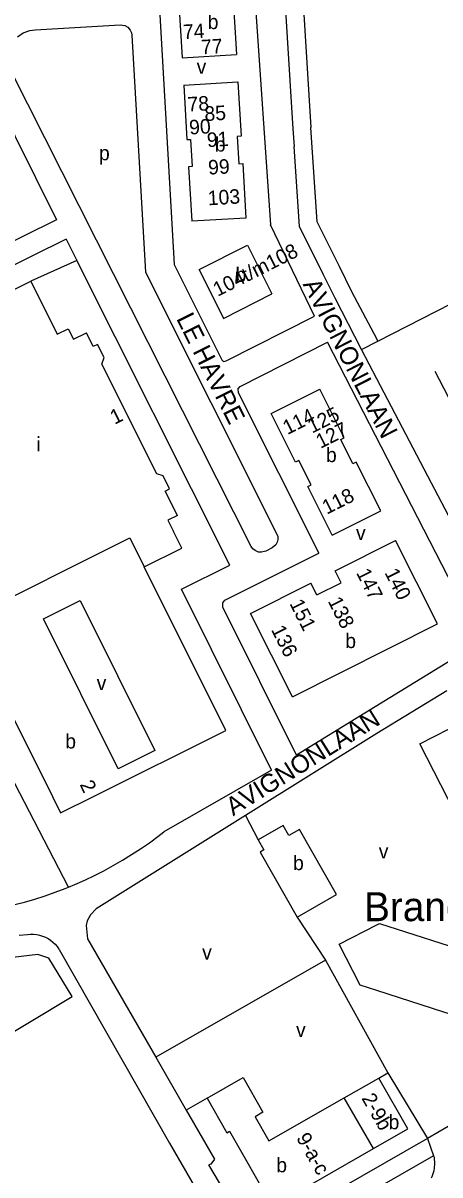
# Model space of a CAD drawing. Extents: x 157768 to 159790, y 387230 to 389604.
# Drawn here: x 159002.5 to 159117.4, y 387395.7 to 387713.2 of the extents above; entities that cross this region are included whole.
import ezdxf

# ---------------------------------------------------------------- set-up
doc = ezdxf.new("R2010")
doc.units = 0
for name, color, linetype in [('BLT_Basislijn', 7, 'Continuous'), ('BLT_Bebouwing', 7, 'Continuous'), ('BLT_Bebouwing_beschrifting', 7, 'Continuous'), ('BLT_Centroide', 7, 'Continuous'), ('BLT_Huisnummer_reeks', 7, 'Continuous'), ('BLT_Onderverdeling_panden', 7, 'Continuous'), ('BLT_Straatnaam', 7, 'Continuous')]:
    doc.layers.add(name, color=color, linetype=linetype)

msp = doc.modelspace()

# ---------------------------------------------------------------- linework, layer by layer
at = {"layer": 'BLT_Basislijn'}
for p, q in [((159066.27, 387721.82), (159070.71, 387657.53)), ((159076.88, 387684.02), (159077.23, 387679.15)), ((159082.83, 387632.35), (159070.71, 387657.53)), ((159014.34, 387653.57), (158949.49, 387621.5)), ((159014.34, 387653.57), (159017.26, 387647.72)), ((159017.26, 387647.72), (159004.61, 387642)), ((159059.49, 387563.73), (159017.26, 387647.72)), ((159088.54, 387637.3), (159085.3, 387643.78)), ((159126.91, 387546.39), (159086.47, 387625.16)), ((159116.07, 387617.23), (159147.63, 387555.67)), ((159071.01, 387507.21), (159041.32, 387490.27)), ((159063.86, 387494.8), (159067.3, 387488.03)), ((159078.09, 387466.75), (159085.9, 387454.91)), ((159001.44, 387461.82), (159003.73, 387461.94)), ((159012.42, 387457.82), (159042.88, 387404.45)), ((159085.9, 387454.91), (159039.08, 387428.12)), ((159085.9, 387454.91), (159103.07, 387423.85)), ((159100.58, 387422.41), (159103.07, 387423.85)), ((159103.07, 387423.85), (159114.05, 387405.78)), ((159053.22, 387416.83), (159047.48, 387413.55)), ((159122.59, 387410.66), (159114.05, 387405.78)), ((159042.88, 387404.45), (159059.99, 387374.91)), ((159114.05, 387405.78), (159065.79, 387378.12)), ((159114.05, 387405.78), (159115.67, 387400.95)), ((159065.79, 387378.12), (159053.74, 387398.48))]:
    msp.add_line(p, q, dxfattribs=at)
for points in [[(159074.69, 387723.23), (159074.46, 387722.57), (159076.88, 387684.02)], [(159039.92, 387720.25), (159044.13, 387646.57), (159057.28, 387620.37), (159057.78, 387619.91)], [(159079.63, 387720.14), (159081.87, 387684.33)], [(159000.91, 387709.34), (159002.51, 387710.43), (159004.33, 387711.1), (159005.79, 387711.24), (159029.26, 387712.65), (159030.52, 387712.47), (159031.4, 387711.97), (159032.05, 387711.2), (159032.39, 387710.47), (159032.5, 387709.84), (159036.24, 387644.46), (159072.3, 387572.61), (159072.69, 387571.67), (159072.75, 387570.86), (159072.57, 387570.07), (159072.18, 387569.36), (159071.21, 387568.54), (159069.45, 387567.64), (159068.27, 387567.31), (159067.4, 387567.37), (159066.46, 387567.75), (159065.8, 387568.29), (159065.37, 387568.88), (158999, 387700.22)], [(158948.98, 387670.83), (158994.3, 387693.69), (159011.66, 387658.94)], [(159089.78, 387646.01), (159083.59, 387658.4), (159081.87, 387684.33)], [(159085.3, 387643.78), (159078.67, 387657.07), (159077.23, 387679.15)], [(159011.66, 387658.94), (158946.83, 387626.88), (158949.49, 387621.5)], [(159100.35, 387625.46), (159100, 387626.13), (159093.1, 387639.09), (159089.78, 387646.01)], [(159100.35, 387625.46), (159140.71, 387646.17), (159142, 387643.66)], [(159095.84, 387623.15), (159088.54, 387637.3)], [(159057.78, 387619.91), (159058.53, 387620.02), (159082.83, 387632.35)], [(159061.72, 387612.25), (159062.32, 387613.01), (159086.47, 387625.16)], [(159095.84, 387623.15), (159100.35, 387625.46)], [(159115.12, 387586.36), (159100, 387615.1), (159095.84, 387623.15)], [(159061.72, 387612.25), (159061.8, 387611.36), (159084.06, 387567.01)], [(159120.75, 387575.67), (159115.12, 387586.36)], [(159077.86, 387511.39), (159057.61, 387552.15), (159057.57, 387553.33), (159058.13, 387554.13), (159084.06, 387567.01)], [(159071.01, 387507.21), (159046.2, 387557.13), (159059.49, 387563.73)], [(159126.91, 387546.39), (159127.17, 387545.72), (159127.41, 387544.82), (159127.37, 387543.94), (159127.21, 387543.14), (159127.01, 387542.47), (159126.57, 387541.68), (159125.96, 387540.99), (159125.33, 387540.47), (159120.26, 387537.35), (159096.71, 387522.94), (159077.86, 387511.39)], [(159119.31, 387529.1), (159100, 387517.36), (159063.86, 387494.8)], [(159015.04, 387475.03), (158992.06, 387519.17)], [(159063.86, 387494.8), (159022.59, 387469.04), (159021.04, 387467.35), (159020.13, 387465.72), (159019.86, 387464.44), (159020.26, 387460.76), (159039.08, 387428.12)], [(159015.04, 387475.03), (159016.79, 387475.75), (159019.49, 387476.94), (159022.15, 387478.2), (159024.77, 387479.54), (159027.36, 387480.95), (159029.91, 387482.42), (159032.42, 387483.97), (159034.88, 387485.58), (159037.3, 387487.26), (159039.68, 387489.01), (159041.32, 387490.27)], [(159002.89, 387470.91), (159005.72, 387471.72), (159008.53, 387472.62), (159011.31, 387473.58), (159014.07, 387474.63), (159015.04, 387475.03)], [(158990.38, 387468.27), (158994.2, 387468.82), (159002.89, 387470.91)], [(159003.73, 387461.94), (159004.57, 387462.02), (159005.4, 387462.01), (159006.23, 387461.93), (159007.05, 387461.77), (159007.86, 387461.53), (159008.63, 387461.21), (159009.37, 387460.82), (159010.07, 387460.36), (159010.73, 387459.84), (159011.33, 387459.26), (159011.87, 387458.62), (159012.35, 387457.94), (159012.42, 387457.82)], [(158998.36, 387388.33), (158986.47, 387413.58), (158977.31, 387423.68), (158973.78, 387420.13), (158972.92, 387421.37), (158972.61, 387422.03), (158972.49, 387423.01), (158972.58, 387423.75), (158973.02, 387424.68), (158973.77, 387425.41), (158977.1, 387427.41), (158979.7, 387423.08), (159016, 387444.87), (159009.6, 387455.42), (159006.59, 387456.44), (158994.96, 387455.07)], [(159039.08, 387428.12), (159047.48, 387413.55)], [(159047.48, 387413.55), (159055.26, 387400.06), (159054.23, 387398.64), (159053.74, 387398.48)], [(159115.67, 387400.95), (159070.52, 387375.07), (159068.7, 387375.14), (159067.02, 387376.34), (159065.79, 387378.12)], [(159115.67, 387400.95), (159115.8, 387400.56), (159115.98, 387398.67), (159115.74, 387396.8), (159115.2, 387395.18), (159115, 387394.8)]]:
    msp.add_lwpolyline(points, dxfattribs=at)
at = {"layer": 'BLT_Bebouwing'}
for p, q in [((159045.47, 387718.54), (159046.35, 387703.53)), ((159063.93, 387659.42), (159048.98, 387658.54)), ((159064.37, 387651.91), (159071.12, 387638.48)), ((159051, 387645.19), (159057.75, 387631.76)), ((159016.4, 387626.05), (159019.95, 387627.81)), ((159088.57, 387562.19), (159105.22, 387570.56)), ((159116.77, 387547.55), (159105.22, 387570.56)), ((159090.22, 387558.91), (159088.57, 387562.19)), ((159065.22, 387550.45), (159081.87, 387558.82)), ((159083.51, 387555.54), (159081.87, 387558.82)), ((159083.51, 387555.54), (159090.22, 387558.91)), ((159076.76, 387527.45), (159065.22, 387550.45)), ((159076.76, 387527.45), (159116.77, 387547.55)), ((159053.22, 387416.83), (159063.13, 387422.51)), ((159091.04, 387416.96), (159100.58, 387422.41)), ((159108.62, 387408.43), (159100.58, 387422.41)), ((159070.24, 387405.07), (159091.04, 387416.96)), ((159099.09, 387402.97), (159108.62, 387408.43)), ((159071.26, 387387.03), (159099.09, 387402.97))]:
    msp.add_line(p, q, dxfattribs=at)
for points in [[(159060.43, 387719.44), (159061.3, 387704.44)], [(159046.35, 387703.53), (159061.3, 387704.44)], [(159046.78, 387696.05), (159061.73, 387696.96)], [(159061.73, 387696.96), (159062.61, 387681.93), (159061.56, 387681.86), (159061.99, 387674.39), (159063.06, 387674.44), (159063.93, 387659.42)], [(159046.78, 387696.05), (159047.66, 387681.03), (159048.68, 387681.09), (159049.1, 387673.61), (159048.09, 387673.55), (159048.98, 387658.54)], [(159051, 387645.19), (159064.37, 387651.91)], [(158969.84, 387624.71), (159004.61, 387642)], [(159004.61, 387642), (159011.92, 387627.37), (159014.95, 387628.91), (159016.4, 387626.05)], [(159057.75, 387631.76), (159071.12, 387638.48)], [(159045.04, 387577.45), (159041.66, 387584.15), (159042.84, 387584.76), (159041.07, 387588.36), (159039.36, 387588.96), (159024.23, 387619.18), (159024.81, 387620.95), (159023.01, 387624.55), (159021.84, 387623.97), (159019.95, 387627.81)], [(159070.88, 387605.56), (159084.27, 387612.28)], [(159101.12, 387578.7), (159094.38, 387592.15), (159093.45, 387591.68), (159090.08, 387598.37), (159091.02, 387598.84), (159084.27, 387612.28)], [(159087.73, 387571.98), (159080.99, 387585.42), (159081.89, 387585.88), (159078.52, 387592.57), (159077.61, 387592.12), (159070.88, 387605.56)], [(159045.04, 387577.45), (159042.44, 387576.16), (159043.99, 387573.05)], [(159087.73, 387571.98), (159101.12, 387578.7)], [(159035.89, 387563.27), (159046.29, 387568.45), (159043.99, 387573.05)], [(159058.38, 387518.18), (159035.89, 387563.27)], [(158986.37, 387548.51), (159000, 387521.18), (159010.56, 387500), (159012.83, 387495.45), (159021.94, 387500), (159058.38, 387518.18)], [(159140.45, 387455.62), (159141.31, 387456.07), (159134.76, 387468.9), (159135.19, 387469.13), (159133.26, 387472.86), (159111.91, 387514.53), (159123.77, 387520.59)], [(159078.09, 387466.75), (159088.94, 387472.97), (159078.68, 387490.89), (159075.74, 387489.28), (159074.2, 387491.97), (159067.3, 387488.03)], [(159067.3, 387488.03), (159068.85, 387485.31), (159067.82, 387484.64), (159078.09, 387466.75)], [(159126.15, 387440), (159122.26, 387441.26), (159121.71, 387439.54), (159118.49, 387440.58), (159100, 387446.5), (159095.44, 387447.96), (159089.62, 387459.3), (159100, 387464.61), (159100.81, 387465.03), (159127.19, 387456.56), (159126.14, 387453.03), (159135.59, 387450.06), (159136, 387450.93)], [(159063.13, 387422.51), (159068.59, 387412.95), (159066.45, 387411.73), (159070.24, 387405.07)], [(159053.22, 387416.83), (159058.7, 387407.31), (159059.41, 387407.72), (159071.26, 387387.03)]]:
    msp.add_lwpolyline(points, dxfattribs=at)
msp.add_lwpolyline([(159008.07, 387548.96), (159018.24, 387554.03), (159038.83, 387512.68), (159028.66, 387507.62), (159028.66, 387507.62)], close=True, dxfattribs=at)
at = {"layer": 'BLT_Onderverdeling_panden'}
msp.add_line((159099.09, 387402.97), (159091.04, 387416.96), dxfattribs=at)
msp.add_lwpolyline([(158986.37, 387548.51), (159031.89, 387571.27), (159035.89, 387563.27)], dxfattribs=at)

# ---------------------------------------------------------------- texts
at = {"layer": 'BLT_Bebouwing_beschrifting'}
msp.add_text('Brandweerkazerne', height=7.9999, rotation=0.1209, dxfattribs=at).set_placement((159096.51, 387465.61))
at = {"layer": 'BLT_Centroide'}
for s, p in [('b', (159053.39, 387711.48)), ('v', (159050.34, 387699.19)), ('b', (159055.36, 387677.73)), ('p', (159023.41, 387675.33)), ('b', (159061.06, 387641.83)), ('i', (159006.11, 387595.1)), ('b', (159086, 387592.14)), ('v', (159094.29, 387570.67)), ('b', (159091.32, 387540.89)), ('v', (159022.78, 387529.31)), ('b', (159014.11, 387513.22)), ('b', (159076.92, 387479.69)), ('v', (159100.56, 387482.92)), ('v', (159051.86, 387455.06)), ('v', (159077.75, 387433.71)), ('b', (159103.27, 387408.28)), ('b', (159072.3, 387396.43))]:
    msp.add_text(s, height=4, dxfattribs=at).set_placement(p)
at = {"layer": 'BLT_Huisnummer_reeks'}
for s, rotation, p in [('74', 3.4533, (159046.69, 387708.7)), ('77', 3.4936, (159051.66, 387704.5)), ('78', 3.5059, (159047.94, 387688.74)), ('85', 3.5059, (159052.6, 387686.13)), ('90', 3.5059, (159048.39, 387682.4)), ('91', 3.5059, (159053.3, 387678.93)), ('99', 3.364, (159053.62, 387671.36)), ('103', 3.364, (159053.52, 387662.91)), ('104t/m108', 26.6866, (159056.13, 387637.67)), ('125', 26.6488, (159082.17, 387599.98)), ('1', 26.4265, (159027.72, 387602.43)), ('114', 26.6488, (159075.36, 387599.58)), ('127', 26.6488, (159084.5, 387595.78)), ('118', 26.6488, (159086.22, 387577.63)), ('147', 296.6488, (159094.26, 387561.66)), ('140', 296.6488, (159102.08, 387561.69)), ('151', 296.6488, (159075.87, 387553.2)), ('138', 296.6488, (159086.44, 387553.84)), ('136', 296.6488, (159070.8, 387546)), ('2', 296.4979, (159018, 387503.29)), ('2-9b', 299.7514, (159095.72, 387416.83)), ('9-a-c', 299.7514, (159077.7, 387405.9))]:
    msp.add_text(s, height=4, rotation=rotation, dxfattribs=at).set_placement(p)
at = {"layer": 'BLT_Straatnaam'}
for s, rotation, p in [('AVIGNONLAAN', 297.1601, (159079.5, 387641.16)), ('LE HAVRE', 296.5999, (159044.63, 387631.71)), ('AVIGNONLAAN', 31.9722, (159060.4, 387494.53))]:
    msp.add_text(s, height=5, rotation=rotation, dxfattribs=at).set_placement(p)

doc.saveas('drawing.dxf')
